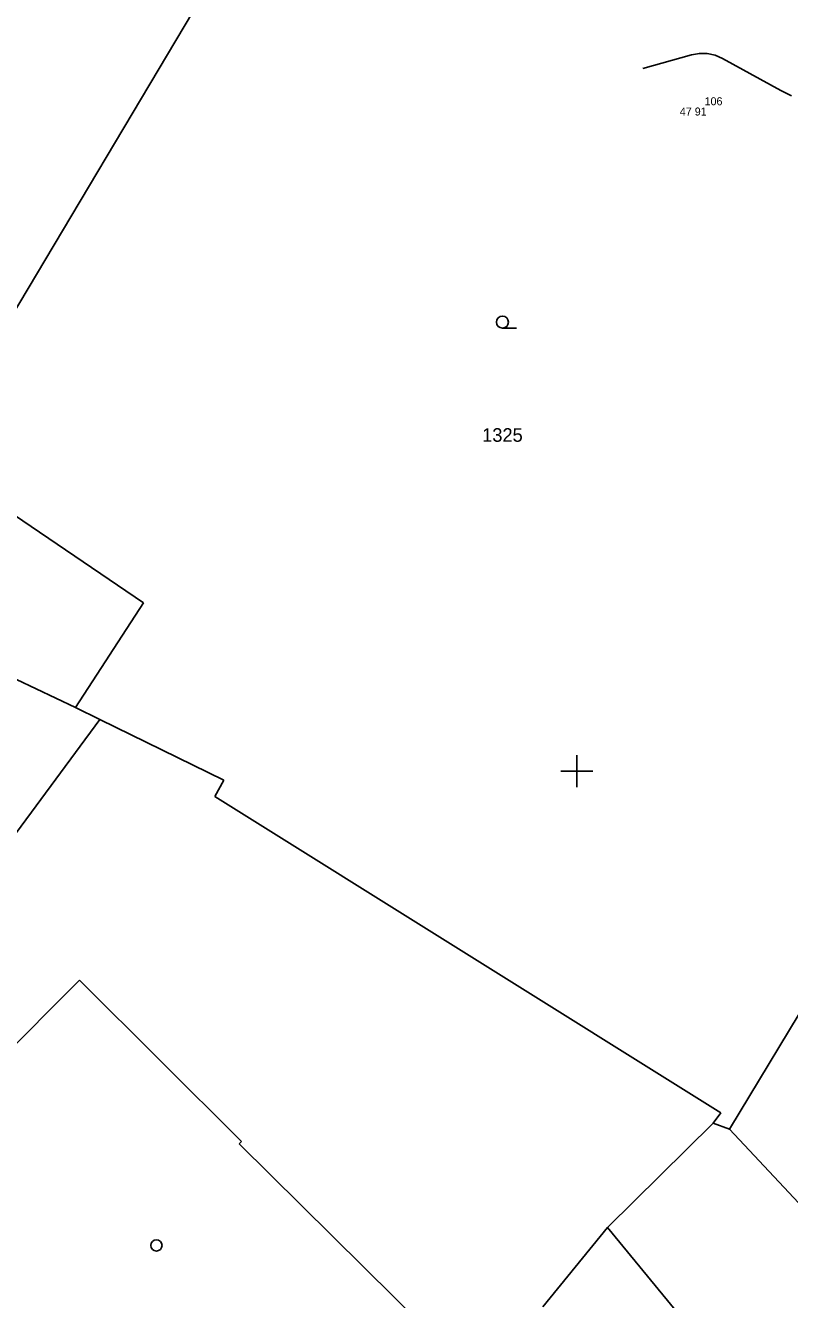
# Model space of a CAD drawing. Extents: x -702257 to -701487, y -1009871 to -1008841.
# Drawn here: x -701717.2 to -701693.36, y -1009041.5 to -1009001.71 of the extents above; entities that cross this region are included whole.
import ezdxf

# ---------------------------------------------------------------- set-up
doc = ezdxf.new("R2010")
doc.units = 0
for name, color, linetype in [('Ex_Major Contours', 7, 'Continuous'), ('Z_body', 7, 'Continuous'), ('Z_body_cisla', 7, 'Continuous'), ('Z_body_vysky_redukovane', 7, 'Continuous'), ('Z_hektometricka_sit', 7, 'Continuous'), ('Z_katastr_cisla_pozemkova', 7, 'Continuous'), ('Z_katastr_hranice', 7, 'Continuous'), ('Z_katastr_vnitrni_kresba', 7, 'Continuous'), ('Z_katastr_znacky_budov', 7, 'Continuous'), ('Z_katastr_znacky_kultur', 7, 'Continuous')]:
    doc.layers.add(name, color=color, linetype=linetype)

# ---------------------------------------------------------------- blocks, each defined once
blk = doc.blocks.new('POINT_DISPLAY')
blk.add_line((0, 0), (0, 0))

msp = doc.modelspace()

# ---------------------------------------------------------------- linework, layer by layer
at = {"layer": 'Ex_Major Contours'}
msp.add_lwpolyline([(-701693.297, -1009003.909), (-701693.627, -1009003.737), (-701693.954, -1009003.56), (-701695.452, -1009002.741), (-701695.685, -1009002.639), (-701695.925, -1009002.587), (-701696.169, -1009002.583), (-701696.42, -1009002.628), (-701697.94, -1009003.047)], dxfattribs=at)
at = {"layer": 'Z_hektometricka_sit'}
for p, q in [((-701700, -1009024.5), (-701700, -1009025.5)), ((-701700, -1009024.5), (-701700, -1009025.5)), ((-701700.5, -1009025), (-701699.5, -1009025)), ((-701700.5, -1009025), (-701699.5, -1009025))]:
    msp.add_line(p, q, dxfattribs=at)
at = {"layer": 'Z_katastr_hranice'}
for p, q in [((-701711.46, -1009000.41), (-701717.93, -1009011.29)), ((-701713.52, -1009019.74), (-701720.25, -1009015.16)), ((-701715.64, -1009023.01), (-701713.52, -1009019.74)), ((-701720.21, -1009020.84), (-701715.64, -1009023.01)), ((-701715.64, -1009023.01), (-701714.88, -1009023.38)), ((-701714.88, -1009023.38), (-701711.01, -1009025.28)), ((-701711.01, -1009025.28), (-701711.29, -1009025.79)), ((-701711.29, -1009025.79), (-701695.5, -1009035.67)), ((-701692.04, -1009030.88), (-701695.23, -1009036.18)), ((-701695.5, -1009035.67), (-701695.74, -1009035.99)), ((-701695.74, -1009035.99), (-701699.04, -1009039.25)), ((-701695.23, -1009036.18), (-701695.74, -1009035.99)), ((-701699.04, -1009039.25), (-701701.06, -1009041.73)), ((-701686.39, -1009054.6), (-701699.04, -1009039.25))]:
    msp.add_line(p, q, dxfattribs=at)
at = {"layer": 'Z_katastr_vnitrni_kresba'}
for p, q in [((-701714.88, -1009023.38), (-701724.66, -1009036.64)), ((-701720.17, -1009036.2), (-701715.52, -1009031.52)), ((-701715.52, -1009031.52), (-701710.46, -1009036.56)), ((-701695.23, -1009036.18), (-701690.45, -1009041.29)), ((-701710.46, -1009036.56), (-701710.53, -1009036.63)), ((-701710.53, -1009036.63), (-701703.22, -1009043.87))]:
    msp.add_line(p, q, dxfattribs=at)
at = {"layer": 'Z_katastr_znacky_budov'}
msp.add_circle((-701713.117, -1009039.809), 0.175, dxfattribs=at)
at = {"layer": 'Z_katastr_znacky_kultur'}
msp.add_line((-701702.318, -1009011.16), (-701701.881, -1009011.16), dxfattribs=at)
msp.add_circle((-701702.318, -1009010.972), 0.187, dxfattribs=at)

# ---------------------------------------------------------------- block references
at = {"layer": 'Z_body'}
msp.add_blockref('POINT_DISPLAY', (-701696.24, -1009004.27), dxfattribs=at)

# ---------------------------------------------------------------- texts
at = {"layer": 'Z_body_cisla'}
msp.add_text('106', height=0.25, dxfattribs=at).set_placement((-701696.01, -1009004.2))
at = {"layer": 'Z_body_vysky_redukovane'}
msp.add_text('47 91', height=0.25, dxfattribs=at).set_placement((-701696.782, -1009004.52))
at = {"layer": 'Z_katastr_cisla_pozemkova'}
msp.add_text('1325', height=0.425, dxfattribs=at).set_placement((-701702.95, -1009014.71))

doc.saveas('drawing.dxf')
